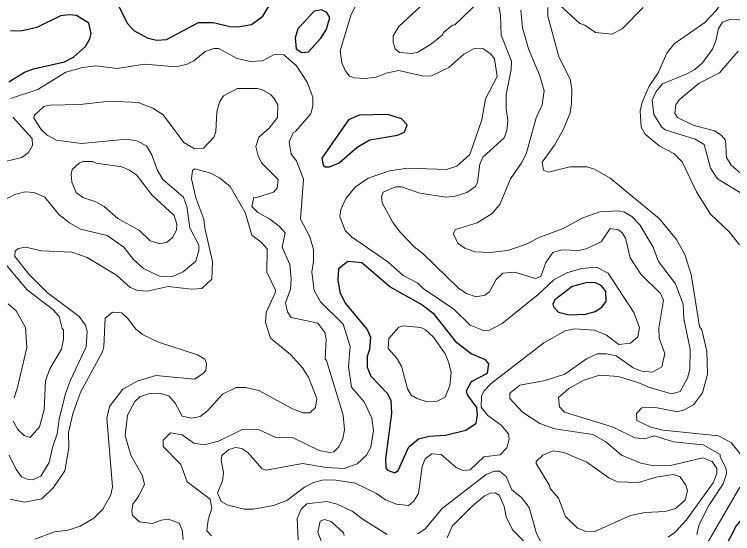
# Model space of a CAD drawing. Extents: x 763.2 to 816.8, y 7896.5 to 7952.7.
# Drawn here: x 774.699 to 777.994, y 7906.02 to 7908.402 of the extents above; entities that cross this region are included whole.
import ezdxf

# ---------------------------------------------------------------- set-up
doc = ezdxf.new("R2010")
doc.units = 0
doc.header["$LTSCALE"] = 0.064
doc.layers.add('1', color=7, linetype='Continuous', lineweight=25)
doc.layers.add('2', color=7, linetype='Continuous', lineweight=13)

msp = doc.modelspace()

# ---------------------------------------------------------------- linework, layer by layer
at = {"layer": '1'}
for points in [[(775.1773, 7908.4371), (775.2182, 7908.359), (775.2468, 7908.3269), (775.311, 7908.292), (775.352, 7908.2834), (775.3969, 7908.2863), (775.5435, 7908.3638), (775.6101, 7908.3639), (775.689, 7908.346), (775.7239, 7908.3443), (775.7867, 7908.3558), (775.8392, 7908.3936), (775.8662, 7908.4394)], [(774.6734, 7908.0925), (774.7458, 7908.1367), (774.7859, 7908.1518), (774.9292, 7908.1832), (774.9693, 7908.2057), (775.0252, 7908.2548), (775.0454, 7908.29), (775.0518, 7908.3145), (775.0409, 7908.3614), (774.9831, 7908.3965), (774.9477, 7908.3999), (774.9101, 7908.3947), (774.8023, 7908.341), (774.7283, 7908.3245), (774.6809, 7908.3266)], [(778.127, 7905.9503), (778.14, 7906.0246), (778.1825, 7906.1044), (778.1754, 7906.1472), (778.1533, 7906.1583), (778.1073, 7906.1532), (778.0547, 7906.1091), (778.0103, 7906.0565), (777.9528, 7905.9464)]]:
    msp.add_lwpolyline(points, dxfattribs=at)
for points in [[(776.105, 7908.2919), (776.1307, 7908.3343), (776.1464, 7908.3879), (776.1316, 7908.4097), (776.1082, 7908.4228), (776.0745, 7908.4163), (775.9996, 7908.3351), (775.9873, 7908.2947), (775.991, 7908.2441), (776.0168, 7908.2275), (776.0481, 7908.2298)], [(776.4753, 7907.9219), (776.4121, 7907.9431), (776.2804, 7907.9399), (776.2318, 7907.9176), (776.1094, 7907.7417), (776.1152, 7907.7105), (776.1239, 7907.7018), (776.1442, 7907.7017), (776.1885, 7907.721), (776.2716, 7907.7919), (776.3293, 7907.8257), (776.4556, 7907.848), (776.4887, 7907.8617), (776.5014, 7907.8948)], [(776.6766, 7906.4724), (776.7696, 7906.4947), (776.8172, 7906.5274), (776.824, 7906.5668), (776.8199, 7906.5981), (776.7769, 7906.6566), (776.7733, 7906.6763), (776.796, 7906.7185), (776.8695, 7906.7568), (776.8752, 7906.7992), (776.8601, 7906.818), (776.7943, 7906.8452), (776.729, 7906.896), (776.6253, 7907.0255), (776.564, 7907.0721), (776.4218, 7907.1527), (776.2922, 7907.262), (776.2292, 7907.2685), (776.1858, 7907.2351), (776.1828, 7907.1841), (776.1923, 7907.128), (776.2161, 7907.0773), (776.3178, 7906.9564), (776.3322, 7906.921), (776.3275, 7906.8651), (776.3176, 7906.8331), (776.3165, 7906.7835), (776.334, 7906.7429), (776.411, 7906.6629), (776.4262, 7906.6316), (776.4293, 7906.5717), (776.4014, 7906.3638), (776.4034, 7906.3215), (776.4105, 7906.3108), (776.4441, 7906.2987), (776.4588, 7906.3096), (776.508, 7906.419), (776.5526, 7906.4556), (776.601, 7906.4674)], [(777.3942, 7907.0583), (777.4136, 7907.0843), (777.4119, 7907.1321), (777.3905, 7907.1575), (777.3645, 7907.1708), (777.3269, 7907.1718), (777.257, 7907.1539), (777.1776, 7907.0923), (777.1692, 7907.0722), (777.1724, 7907.0608), (777.1955, 7907.0362), (777.2442, 7907.0243), (777.3184, 7907.0272), (777.363, 7907.0397)]]:
    msp.add_lwpolyline(points, close=True, dxfattribs=at)
at = {"layer": '2'}
for points in [[(778.0104, 7908.5249), (777.959, 7908.4784), (777.9175, 7908.4193), (777.8656, 7908.3639), (777.7253, 7908.2661), (777.6915, 7908.2242), (777.6523, 7908.1328), (777.6107, 7908.0727), (777.5785, 7907.9987), (777.5699, 7907.9585), (777.5746, 7907.8837), (777.592, 7907.8518), (777.6564, 7907.799), (777.7243, 7907.7639), (777.7627, 7907.7257), (777.8272, 7907.5877), (777.8916, 7907.4852), (777.9774, 7907.4041), (778.0251, 7907.3451)], [(776.8316, 7908.4612), (776.7193, 7908.3542), (776.7089, 7908.352), (776.6666, 7908.3179), (776.662, 7908.308), (776.6121, 7908.2663), (776.5496, 7908.2289), (776.5243, 7908.2226), (776.4653, 7908.2264), (776.445, 7908.2433), (776.4359, 7908.2742), (776.4365, 7908.3036), (776.4626, 7908.3463), (776.6064, 7908.4807)], [(776.2667, 7908.4473), (776.2415, 7908.3971), (776.1928, 7908.2347), (776.2017, 7908.1792), (776.2167, 7908.1435), (776.2364, 7908.1186), (776.2584, 7908.1109), (776.3076, 7908.1076), (776.3579, 7908.114), (776.4044, 7908.1325), (776.4621, 7908.1435), (776.5758, 7908.1177), (776.6127, 7908.1205), (776.6922, 7908.1585), (776.7602, 7908.2196), (776.8077, 7908.2455), (776.8506, 7908.2433), (776.885, 7908.2185), (776.9019, 7908.1971), (776.9138, 7908.117), (776.8601, 7908.0144), (776.8439, 7907.9174), (776.788, 7907.7588), (776.7286, 7907.7052), (776.6818, 7907.69), (776.5016, 7907.6965), (776.4194, 7907.6835), (776.3221, 7907.6512), (776.2623, 7907.6086), (776.219, 7907.5569), (776.1971, 7907.5063), (776.1912, 7907.4745), (776.2156, 7907.4111), (776.2452, 7907.3817), (776.4116, 7907.2669), (776.482, 7907.2043), (776.5492, 7907.1683), (776.5734, 7907.1449), (776.714, 7907.05), (776.7896, 7906.9771)], [(776.7371, 7907.1438), (776.5727, 7907.3048), (776.5345, 7907.3335), (776.4699, 7907.4013), (776.4354, 7907.4469), (776.3862, 7907.5368), (776.3833, 7907.5662), (776.3911, 7907.5861), (776.4464, 7907.6111), (776.4751, 7907.6109), (776.5582, 7907.5816), (776.6798, 7907.5636), (776.7212, 7907.5683), (776.7744, 7907.5842), (776.8147, 7907.6116), (776.8235, 7907.6321), (776.8335, 7907.7141), (776.8481, 7907.747), (776.9452, 7907.8348), (776.9583, 7907.8693), (776.9632, 7907.9163), (776.9553, 7907.9685), (776.9553, 7908.0342), (776.9781, 7908.1486), (776.9798, 7908.1874), (776.9324, 7908.3057), (776.9289, 7908.3978), (776.9186, 7908.4513)], [(778.0314, 7906.3817), (777.9889, 7906.4361), (777.9288, 7906.4686), (777.6743, 7906.4955), (777.6188, 7906.5087), (777.5535, 7906.539), (777.5519, 7906.5708), (777.5767, 7906.5967), (777.6395, 7906.5987), (777.7403, 7906.5795), (777.7709, 7906.5877), (777.8134, 7906.6107), (777.8552, 7906.6657), (777.8788, 7906.7524), (777.8753, 7906.8574), (777.8527, 7906.9547), (777.842, 7906.9703), (777.803, 7907.2092), (777.7739, 7907.3), (777.7361, 7907.369), (777.6573, 7907.4659), (777.4323, 7907.6501), (777.3595, 7907.6916), (777.3246, 7907.7032), (777.2469, 7907.7019), (777.1493, 7907.6774), (777.1262, 7907.6871), (777.1198, 7907.7244), (777.1758, 7907.8025), (777.2177, 7907.8752), (777.2462, 7907.9455), (777.2543, 7907.9902), (777.2558, 7908.0605), (777.2479, 7908.1051), (777.197, 7908.2063), (777.1464, 7908.3928), (777.1461, 7908.4337)], [(777.2015, 7908.4442), (777.2926, 7908.3594), (777.315, 7908.3521), (777.3651, 7908.3189), (777.4393, 7908.311), (777.4866, 7908.3348), (777.5836, 7908.4326)], [(777.0226, 7908.4207), (777.0292, 7908.3393), (777.0576, 7908.244), (777.1096, 7908.119), (777.129, 7908.0515), (777.1193, 7907.9869), (777.0928, 7907.927), (777.0488, 7907.7674)], [(778.0453, 7907.5744), (777.9235, 7907.6476), (777.8923, 7907.6965), (777.863, 7907.8041), (777.8216, 7907.8286), (777.6838, 7907.8727), (777.6677, 7907.8866), (777.6323, 7907.9424), (777.6246, 7908.0083), (777.643, 7908.0486), (777.6718, 7908.0826), (777.7841, 7908.1284), (777.8202, 7908.1491), (777.8558, 7908.1799), (777.9007, 7908.242), (777.9163, 7908.2795), (777.929, 7908.337), (777.9464, 7908.3652), (777.9848, 7908.3803), (778.0617, 7908.3738)], [(775.8376, 7908.1883), (775.7809, 7908.1861), (775.7207, 7908.1991), (775.6364, 7908.2444), (775.6142, 7908.2455), (775.5738, 7908.2316)], [(775.5738, 7908.2316), (775.5221, 7908.1882), (775.4913, 7908.1726), (775.4413, 7908.1604), (775.2955, 7908.1733), (775.1705, 7908.1536), (775.0718, 7908.165), (775.0112, 7908.1582), (774.9351, 7908.136), (774.807, 7908.0572), (774.6806, 7908.016)], [(777.1727, 7907.1843), (777.2336, 7907.2169), (777.2996, 7907.2363), (777.3685, 7907.2429), (777.4223, 7907.2145), (777.5401, 7907.0343), (777.5663, 7906.966), (777.5592, 7906.9236), (777.5252, 7906.8932), (777.4719, 7906.8881), (777.4144, 7906.9312), (777.3595, 7906.9538), (777.2682, 7906.9603), (777.2261, 7906.9509), (777.1282, 7906.8961), (776.8863, 7906.7089), (776.8523, 7906.6732), (776.8422, 7906.6504), (776.8397, 7906.5997), (776.8702, 7906.5627), (776.9317, 7906.5171), (776.9651, 7906.4781), (776.9683, 7906.4531), (776.9584, 7906.4144), (776.9266, 7906.3813), (776.8531, 7906.3732), (776.7898, 7906.3136), (776.7562, 7906.3096), (776.7251, 7906.3244), (776.6572, 7906.3833), (776.6134, 7906.3866), (776.5836, 7906.3631), (776.569, 7906.3276), (776.5534, 7906.2047), (776.5303, 7906.168), (776.5068, 7906.1488), (776.4524, 7906.1552), (776.401, 7906.1759), (776.3601, 7906.2039), (776.2622, 7906.2518), (776.1644, 7906.2667), (776.1112, 7906.2653), (776.0704, 7906.2551), (776.0304, 7906.2332), (775.9488, 7906.1729), (775.8868, 7906.1492), (775.7965, 7906.1328), (775.753, 7906.1321), (775.6756, 7906.1528), (775.6473, 7906.1671), (775.631, 7906.2082), (775.6533, 7906.2615), (775.6584, 7906.3), (775.6472, 7906.356), (775.6504, 7906.3792), (775.682, 7906.4058), (775.7133, 7906.4147), (775.7427, 7906.4102), (775.7705, 7906.3932), (775.8348, 7906.3183), (775.8541, 7906.3116), (776.021, 7906.3424), (776.1291, 7906.3241), (776.2117, 7906.3195), (776.2709, 7906.3405), (776.3146, 7906.3808), (776.3337, 7906.4165), (776.3469, 7906.4939), (776.3393, 7906.5498), (776.303, 7906.6245), (776.2456, 7906.6922), (776.2321, 7906.7864), (776.2391, 7906.8788), (776.2078, 7906.9804), (776.1027, 7907.0831), (776.0739, 7907.1351), (776.0628, 7907.2195), (776.071, 7907.2684), (776.0711, 7907.3229), (776.0547, 7907.3821), (776.0119, 7907.4631), (776.0248, 7907.6455), (775.9925, 7907.7299), (775.9692, 7907.7608), (775.9595, 7907.8165), (775.9776, 7907.8589), (775.989, 7907.865), (776.058, 7907.9455), (776.0675, 7907.9828), (776.0677, 7908.0222), (776.0426, 7908.09), (775.9935, 7908.1662), (775.935, 7908.2161), (775.8898, 7908.2176), (775.8376, 7908.1883)], [(778.0185, 7908.2322), (777.9336, 7908.1342), (777.8394, 7908.086), (777.7482, 7908.0096), (777.7336, 7907.9874), (777.7279, 7907.9476), (777.741, 7907.9287), (777.8125, 7907.8941), (777.9104, 7907.8681), (777.9411, 7907.8478), (777.9609, 7907.8241), (777.9658, 7907.7457), (777.9874, 7907.7098), (778.0295, 7907.6741)], [(775.5305, 7907.2702), (775.5452, 7907.3181), (775.5449, 7907.3427), (775.504, 7907.4229), (775.4893, 7907.5202), (775.4746, 7907.5633), (775.3802, 7907.6447), (775.3542, 7907.688), (775.3296, 7907.7574), (775.3045, 7907.7988), (775.2599, 7907.8212), (775.2131, 7907.8297), (775.0061, 7907.8101), (774.8917, 7907.8248), (774.8488, 7907.848), (774.8216, 7907.8731), (774.7887, 7907.926), (774.7906, 7907.9392), (774.8335, 7907.9792), (774.8614, 7907.9858), (775.0006, 7907.988), (775.1368, 7908.0039), (775.2664, 7907.9972), (775.3347, 7907.971), (775.3808, 7907.9415), (775.4765, 7907.8145), (775.5251, 7907.7857), (775.5658, 7907.7886), (775.6157, 7907.8402), (775.6224, 7907.8641), (775.6274, 7907.9547), (775.64, 7907.9993), (775.658, 7908.0282), (775.7226, 7908.0612), (775.8121, 7908.0618), (775.8342, 7908.0565), (775.8738, 7908.0335), (775.8911, 7908.016), (775.9067, 7907.9861), (775.9061, 7907.9282), (775.8683, 7907.8804), (775.8199, 7907.8388), (775.8067, 7907.796), (775.8175, 7907.7524), (775.833, 7907.7202), (775.9095, 7907.6439), (775.905, 7907.6051), (775.8868, 7907.5866), (775.81, 7907.5622), (775.7968, 7907.563), (775.7885, 7907.5199), (775.8149, 7907.493), (775.8699, 7907.4636), (775.9153, 7907.4281), (775.9406, 7907.3995), (775.9268, 7907.3335), (775.9622, 7907.254), (775.9691, 7907.1888), (775.9656, 7907.1422), (775.9431, 7907.0794), (775.9516, 7907.038), (775.9692, 7907.0109), (776.0912, 7906.9848), (776.1233, 7906.9423), (776.1286, 7906.9116), (776.124, 7906.8197), (776.1302, 7906.815), (776.2067, 7906.5633), (776.2139, 7906.4971), (776.2062, 7906.4572), (776.1868, 7906.4177), (776.1648, 7906.3954), (776.144, 7906.3919), (776.0966, 7906.402), (775.978, 7906.4591), (775.8949, 7906.4623), (775.8212, 7906.4968), (775.7432, 7906.4984), (775.6357, 7906.4438), (775.5696, 7906.4281), (775.5221, 7906.4347), (775.4683, 7906.4734), (775.4148, 7906.4833), (775.3809, 7906.4493), (775.382, 7906.4206), (775.4631, 7906.3368), (775.4913, 7906.2584), (775.5964, 7906.1783), (775.6042, 7906.1377), (775.5874, 7906.0839), (775.5819, 7906.0335), (775.603, 7906.0097)], [(774.692, 7907.9299), (774.7805, 7907.8328), (774.7822, 7907.7999), (774.7629, 7907.7679), (774.7327, 7907.7445), (774.6161, 7907.7174)], [(777.0488, 7907.7674), (777.0261, 7907.722), (776.9742, 7907.6477), (776.9267, 7907.5334), (776.8899, 7907.4885), (776.8218, 7907.4458)], [(775.4728, 7905.9931), (775.4678, 7906.0377), (775.4552, 7906.0684), (775.4053, 7906.0861), (775.3717, 7906.0828), (775.3322, 7906.0666), (775.2725, 7906.0748), (775.2413, 7906.1032), (775.2378, 7906.124), (775.243, 7906.1557), (775.2693, 7906.1936), (775.2952, 7906.247), (775.285, 7906.2891), (775.2327, 7906.3809), (775.2072, 7906.4699), (775.2181, 7906.5643), (775.251, 7906.6262), (775.2747, 7906.6483), (775.3189, 7906.6629), (775.3636, 7906.6645), (775.4071, 7906.6516), (775.4364, 7906.6183), (775.4679, 7906.5584), (775.5121, 7906.5497), (775.5516, 7906.5579), (775.5847, 7906.5828), (775.6529, 7906.6605), (775.716, 7906.6907), (775.7613, 7906.6909), (775.8199, 7906.6765), (775.9751, 7906.5926), (776.0242, 7906.5739), (776.0545, 7906.5744), (776.0803, 7906.5994), (776.0857, 7906.6405), (776.0483, 7906.7378), (776.0202, 7906.7801), (775.9648, 7906.8415), (775.8738, 7906.9167), (775.851, 7906.9884), (775.8543, 7907.035), (775.8958, 7907.124), (775.8969, 7907.1371), (775.8574, 7907.2192), (775.8588, 7907.3266), (775.831, 7907.3563), (775.7879, 7907.3887), (775.7577, 7907.4932), (775.6891, 7907.6115), (775.6398, 7907.6525), (775.5953, 7907.6755), (775.5258, 7907.693), (775.5154, 7907.6861), (775.5111, 7907.6471), (775.5319, 7907.5609), (775.5679, 7907.4623), (775.5719, 7907.4213), (775.6076, 7907.2677), (775.6041, 7907.188), (775.5585, 7907.1443), (775.5113, 7907.1412), (775.4038, 7907.1542), (775.3075, 7907.1317), (775.2647, 7907.1347), (775.2301, 7907.1497), (775.1671, 7907.2052), (775.0324, 7907.2874), (774.9625, 7907.3112), (774.8235, 7907.3169), (774.7515, 7907.3348), (774.7158, 7907.3276), (774.7023, 7907.315), (774.7008, 7907.2909), (774.7673, 7907.2091), (774.8489, 7907.1261), (774.9957, 7907.0167), (775.0252, 7906.9769), (775.0323, 7906.9482), (775.0283, 7906.8776)], [(774.6555, 7907.5516), (774.7004, 7907.575), (774.7472, 7907.5881), (774.7889, 7907.5846), (774.8383, 7907.5632), (774.9034, 7907.4841), (774.9519, 7907.4453), (775.0029, 7907.4173), (775.1243, 7907.3877), (775.2017, 7907.3347), (775.2455, 7907.2777)], [(776.8218, 7907.4458), (776.7228, 7907.4158), (776.7123, 7907.3952), (776.7347, 7907.3505), (776.7659, 7907.3295), (776.8113, 7907.312), (776.8811, 7907.3089), (776.9625, 7907.3189), (777.0472, 7907.3483), (777.1065, 7907.3777), (777.2162, 7907.4196), (777.3072, 7907.4691), (777.385, 7907.4959), (777.4679, 7907.5009), (777.498, 7907.4947), (777.5305, 7907.4747), (777.5685, 7907.4363), (777.6286, 7907.334), (777.6534, 7907.2684), (777.7313, 7907.1652), (777.7671, 7907.0723), (777.7703, 7907.0055), (777.7982, 7906.8663), (777.7966, 7906.7741), (777.7869, 7906.7326), (777.7526, 7906.6718), (777.7148, 7906.6614), (777.6117, 7906.6901), (777.5626, 7906.7124), (777.4705, 7906.7402), (777.3828, 7906.7465), (777.3078, 7906.7227), (777.2418, 7906.6863), (777.1955, 7906.6442), (777.2001, 7906.6015), (777.2231, 7906.5768), (777.4463, 7906.5079), (777.545, 7906.4604), (777.5895, 7906.4544), (777.6339, 7906.4687), (777.7225, 7906.4408), (777.8591, 7906.4278), (777.9372, 7906.3834), (777.9367, 7906.3722), (777.9637, 7906.3193), (777.9655, 7906.2947), (777.9508, 7906.2487), (777.8849, 7906.1498), (777.8396, 7906.0621), (777.8297, 7906.0169)], [(777.6977, 7906.0043), (777.7297, 7906.0277), (777.7802, 7906.0828), (777.9041, 7906.2535), (777.9211, 7906.2967), (777.9215, 7906.3196), (777.9, 7906.3511), (777.8577, 7906.3686), (777.7079, 7906.3327), (777.6183, 7906.334), (777.5722, 7906.3434), (777.4833, 7906.3808), (777.4124, 7906.4419), (777.3519, 7906.4746), (777.1777, 7906.5014), (777.1098, 7906.5249), (777.0298, 7906.5768), (776.9717, 7906.6396), (776.9723, 7906.6647), (777.0182, 7906.7005), (777.1334, 7906.7222), (777.2232, 7906.7511), (777.324, 7906.8226), (777.3729, 7906.8451), (777.4146, 7906.8453), (777.4587, 7906.8351), (777.537, 7906.7812), (777.5759, 7906.7656), (777.6264, 7906.7602), (777.6685, 7906.7851), (777.6831, 7906.847), (777.6571, 7906.917), (777.6554, 7906.9627), (777.6765, 7907.091), (777.6631, 7907.1213), (777.5721, 7907.2098), (777.524, 7907.2847), (777.5025, 7907.3755), (777.4868, 7907.4), (777.4694, 7907.4138), (777.4321, 7907.4203), (777.39, 7907.3578), (777.3221, 7907.3258), (777.286, 7907.3188), (777.2107, 7907.3221), (777.1696, 7907.309), (777.1361, 7907.2639), (777.1136, 7907.2001), (777.0894, 7907.1908), (776.9927, 7907.2198), (776.9389, 7907.2143), (776.9082, 7907.1861)], [(775.2455, 7907.2777), (775.291, 7907.2369), (775.365, 7907.2003), (775.419, 7907.1987), (775.4732, 7907.2209), (775.5305, 7907.2702)], [(774.694, 7906.5362), (774.7148, 7906.4976), (774.7432, 7906.4708), (774.7714, 7906.4613), (774.8148, 7906.5097), (774.8352, 7906.588), (774.8418, 7906.7205), (774.8622, 7906.7761), (774.9153, 7906.8661), (774.9239, 7906.9128), (774.9238, 7906.9546), (774.9176, 7906.9606), (774.9042, 7907.0154), (774.8756, 7907.0481), (774.7574, 7907.1384), (774.6596, 7907.2541)], [(776.9082, 7907.1861), (776.8788, 7907.1291), (776.857, 7907.1145), (776.8169, 7907.1067), (776.7734, 7907.1213), (776.7371, 7907.1438)], [(776.7896, 7906.9771), (776.8509, 7906.9512), (776.8727, 7906.9508), (776.9367, 7906.9843), (777.1012, 7907.1165), (777.1727, 7907.1843)], [(774.6701, 7907.074), (774.7071, 7907.0424), (774.7494, 7906.966), (774.7562, 7906.874), (774.7137, 7906.6899), (774.6972, 7906.6432)], [(774.9484, 7906.4132), (774.9473, 7906.4836), (774.9665, 7906.5702), (775.0026, 7906.6689), (775.1032, 7906.8542), (775.1098, 7906.8791), (775.116, 7907.0089), (775.1493, 7907.0357), (775.1911, 7907.0329), (775.2197, 7907.0064), (775.2543, 7906.9588), (775.2873, 7906.9328), (775.3593, 7906.899), (775.5394, 7906.8396), (775.5719, 7906.8211), (775.5795, 7906.8003), (775.5777, 7906.7685), (775.5651, 7906.754), (775.5249, 7906.7289), (775.3473, 7906.7449), (775.2618, 7906.7201), (775.1957, 7906.6825), (775.1346, 7906.6035), (775.1231, 7906.5494), (775.149, 7906.2354), (775.1408, 7906.1985), (775.1045, 7906.1321), (775.063, 7906.0906), (775.0009, 7906.0539), (774.9458, 7906.0367), (774.883, 7906.0281), (774.7925, 7905.9955)], [(775.0283, 7906.8776), (774.9558, 7906.7235), (774.9335, 7906.6623), (774.9044, 7906.5453), (774.8957, 7906.4782), (774.8736, 7906.4153)], [(774.8736, 7906.4153), (774.8578, 7906.3468), (774.8203, 7906.2835), (774.782, 7906.2669), (774.7618, 7906.2681), (774.7314, 7906.281), (774.7074, 7906.314), (774.6743, 7906.3803)], [(774.6798, 7906.178), (774.7457, 7906.165), (774.8241, 7906.1798), (774.8779, 7906.2324), (774.9303, 7906.3088), (774.9484, 7906.4132)], [(776.5492, 7906.0197), (776.5825, 7906.0425), (776.6632, 7906.1375), (776.8626, 7906.2911), (776.8999, 7906.3061), (776.9246, 7906.3063), (776.9553, 7906.2828), (776.9811, 7906.2219), (777.0257, 7906.1863), (777.0605, 7906.1395), (777.0937, 7906.0206), (777.1163, 7905.9761)], [(777.879, 7905.9784), (778.0269, 7906.233)], [(777.0866, 7905.935), (776.9842, 7906.0378), (776.9553, 7906.0976), (776.9451, 7906.1443), (776.9224, 7906.1972), (776.904, 7906.2073), (776.8812, 7906.2061), (776.8536, 7906.1929), (776.7996, 7906.1475), (776.7072, 7906.0548), (776.6845, 7906.0018)], [(776.0007, 7905.991), (775.9956, 7906.0903), (776.0147, 7906.1328), (776.0399, 7906.1563), (776.1317, 7906.1683), (776.1802, 7906.1549), (776.2479, 7906.1241), (776.2981, 7906.0854), (776.409, 7906.0159)], [(776.212, 7906.0111), (776.2084, 7906.024), (776.1525, 7906.0764), (776.1207, 7906.0858), (776.1012, 7906.0776), (776.0909, 7906.0277), (776.1063, 7905.9878)]]:
    msp.add_lwpolyline(points, dxfattribs=at)
for points in [[(775.1108, 7907.5211), (775.0728, 7907.5424), (775.0127, 7907.5619), (774.9828, 7907.5841), (774.9629, 7907.6316), (774.9586, 7907.6691), (774.9635, 7907.6895), (774.9958, 7907.7191), (775.0141, 7907.7262), (775.0576, 7907.7262), (775.0741, 7907.7192), (775.1915, 7907.7027), (775.2275, 7907.6877), (775.2592, 7907.6654), (775.3287, 7907.5747), (775.4314, 7907.4795), (775.4446, 7907.4393), (775.4428, 7907.4126), (775.4244, 7907.3785), (775.4001, 7907.3567), (775.3657, 7907.35), (775.3214, 7907.3637), (775.2733, 7907.411), (775.1738, 7907.465)], [(776.4749, 7906.7884), (776.451, 7906.8267), (776.4132, 7906.8701), (776.4162, 7906.9152), (776.4627, 7906.9668), (776.4841, 7906.9733), (776.5641, 7906.9652), (776.5844, 7906.9549), (776.621, 7906.9214), (776.6754, 7906.8446), (776.6924, 7906.8035), (776.7018, 7906.7597), (776.6971, 7906.6991), (776.6745, 7906.6459), (776.6346, 7906.6264), (776.5918, 7906.625), (776.545, 7906.6397), (776.5193, 7906.6553), (776.5026, 7906.6843)], [(777.1946, 7906.1836), (777.1562, 7906.2277), (777.1537, 7906.2417), (777.0917, 7906.342), (777.0926, 7906.351), (777.1233, 7906.3804), (777.1707, 7906.3994), (777.2188, 7906.3932), (777.3244, 7906.3483), (777.4253, 7906.2768), (777.464, 7906.2575), (777.5619, 7906.2552), (777.6422, 7906.2799), (777.721, 7906.2914), (777.7512, 7906.2822), (777.7797, 7906.2428), (777.7867, 7906.2186), (777.7752, 7906.174), (777.7309, 7906.1355), (777.6834, 7906.122), (777.5928, 7906.1173), (777.5245, 7906.1043), (777.3611, 7906.0303), (777.3168, 7906.0319), (777.2824, 7906.0461), (777.2264, 7906.0984)]]:
    msp.add_lwpolyline(points, close=True, dxfattribs=at)

doc.saveas('drawing.dxf')
